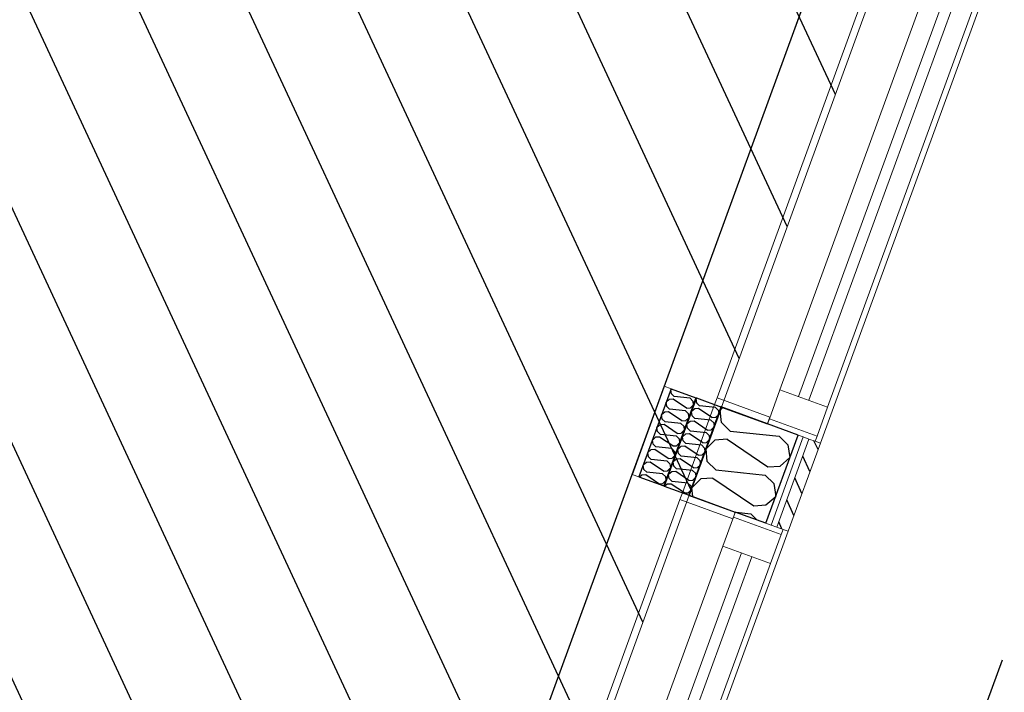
# Model space of a CAD drawing. Header units: millimetres. Extents: x 112481703 to 112588235, y 1264638581 to 1264713486.
# Tile 401 of 487: x 112584641 to 112586426, y 1264686252 to 1264687472. Entities that reach past the tile are written whole.
import ezdxf

# ---------------------------------------------------------------- set-up
doc = ezdxf.new("R2010")
doc.units = ezdxf.units.MM
doc.header["$LTSCALE"] = 0.5
doc.header["$MEASUREMENT"] = 0
doc.linetypes.add('Lang stiplet', pattern=[2116.666603, 1269.999981, -846.666622])
doc.linetypes.add('PLINE', pattern=[0])
for name, color, linetype, lineweight in [('234- Vinduer_ dører_ porter', 7, 'Continuous', 0), ('235- Utvendig kledning og overflate', 7, 'Continuous', 0), ('236- Innvendig kledning og overflate', 7, 'Continuous', 0), ('262- Taktekking', 7, 'Continuous', 0)]:
    doc.layers.add(name, color=color, linetype=linetype, lineweight=lineweight)
for name, color, linetype in [('266- Himling og innvendig overflate#1', 7, 'Continuous'), ('862- M___Nettoareal', 7, 'Continuous'), ('862- M___Nettoareal(Polylinje)', 7, 'Continuous'), ('LA_farge_dekke_asfalt2', 7, 'Continuous'), ('Yttervegger.A225', 7, 'Continuous'), ('Yttervegger.A225 (Skravur)', 7, 'Continuous')]:
    doc.layers.add(name, color=color, linetype=linetype)
pattern_1 = [(249.956, (112557650, 1264717795), (-81.357, 29.68231), [0, -50]), (249.956, (112557682.11, 1264717756.67), (-81.357, 29.68231), [0, -50])]

# ---------------------------------------------------------------- blocks, each defined once
blk = doc.blocks.new('Personalrom_1_1', base_point=(112584215.4, 1264687380))
at = {"layer": '862- M___Nettoareal(Polylinje)', "linetype": 'PLINE', "flags": 128}
blk.add_lwpolyline([(112586295.9, 1264688139.8), (112579715.2, 1264690540.7), (112579078.4, 1264688795.3), (112578651.5, 1264687625.3), (112580142.2, 1264687081.5), (112580274.7, 1264687033.1), (112580295.6, 1264687090.4), (112582622.7, 1264686241.4), (112582601.8, 1264686184.1), (112585232.2, 1264685224.4)], close=True, dxfattribs=at)
blk = doc.blocks.new('*X122', base_point=(112557650, 1264717795))
at = {"layer": 'Yttervegger.A225 (Skravur)', "linetype": 'PLINE'}
for p, q in [((112585915.6, 1264686768.4), (112585910.9, 1264686763.7)), ((112585913, 1264686741.2), (112585910.9, 1264686763.7)), ((112585928.7, 1264686725.8), (112585913, 1264686741.2)), ((112585928.7, 1264686725.8), (112586017.7, 1264686716.4)), ((112585901.4, 1264686709.3), (112585885.3, 1264686693.4)), ((112585923.3, 1264686711), (112585901.4, 1264686709.3)), ((112585923.3, 1264686711), (112585997.5, 1264686660.8)), ((112586017.7, 1264686716.4), (112586033.4, 1264686701)), ((112585887.4, 1264686670.9), (112585885.3, 1264686693.4)), ((112586033.4, 1264686701), (112586037.1, 1264686677.8)), ((112586019.4, 1264686662.5), (112586037.1, 1264686677.8)), ((112585903.1, 1264686655.4), (112585887.4, 1264686670.9)), ((112585903.1, 1264686655.4), (112585992.1, 1264686646.1)), ((112585997.5, 1264686660.8), (112586019.4, 1264686662.5)), ((112585875.7, 1264686639), (112585859.6, 1264686623.1)), ((112585897.7, 1264686640.7), (112585875.7, 1264686639)), ((112585897.7, 1264686640.7), (112585971.8, 1264686590.5)), ((112585992.1, 1264686646.1), (112586007.8, 1264686630.6)), ((112585861.1, 1264686607.3), (112585859.6, 1264686623.1)), ((112586007.8, 1264686630.6), (112586011.5, 1264686607.5)), ((112585993.8, 1264686592.2), (112586011.5, 1264686607.5)), ((112585971.8, 1264686590.5), (112585993.8, 1264686592.2)), ((112585939.9, 1264686578.5), (112585966.4, 1264686575.7)), ((112585966.4, 1264686575.7), (112585977.5, 1264686564.8))]:
    blk.add_line(p, q, dxfattribs=at)
blk = doc.blocks.new('Vindu[4]', base_point=(112557650, 1264717795))
at = {"layer": '234- Vinduer_ dører_ porter', "linetype": 'PLINE'}
for p, q in [((112585905.2, 1264686786), (112586372.7, 1264688067.4)), ((112586377.2, 1264688079.6), (112586372.7, 1264688067.4)), ((112586468.5, 1264688032.4), (112586372.7, 1264688067.4)), ((112586469.6, 1264688035.2), (112586450.4, 1264687982.6)), ((112586473, 1264688044.6), (112586469.6, 1264688035.2)), ((112586469.6, 1264688035.2), (112586556, 1264688003.7)), ((112586528.4, 1264688024.4), (112586473, 1264688044.6)), ((112586528.4, 1264688024.4), (112586473, 1264688044.6)), ((112586092.4, 1264686703.9), (112586568.8, 1264688009.7)), ((112586537.8, 1264688021), (112586528.4, 1264688024.4)), ((112586537.8, 1264688021), (112586528.4, 1264688024.4)), ((112586548.2, 1264688017.2), (112586537.8, 1264688021)), ((112586548.2, 1264688017.2), (112586537.8, 1264688021)), ((112586559.4, 1264688013.1), (112586548.2, 1264688017.2)), ((112586559.4, 1264688013.1), (112586548.2, 1264688017.2)), ((112586556, 1264688003.7), (112586559.4, 1264688013.1)), ((112586568.8, 1264688009.7), (112586559.4, 1264688013.1)), ((112586536.8, 1264687951.1), (112586556, 1264688003.7)), ((112586450.4, 1264687982.6), (112586019.2, 1264686800.8)), ((112586450.4, 1264687982.6), (112586536.8, 1264687951.1)), ((112586484.2, 1264687970.3), (112586053, 1264686788.5)), ((112586071.8, 1264686781.6), (112586503, 1264687963.4)), ((112586105.6, 1264686769.3), (112586536.8, 1264687951.1)), ((112586019.2, 1264686800.8), (112586000, 1264686748.2)), ((112586105.6, 1264686769.3), (112586019.2, 1264686800.8)), ((112585900.8, 1264686773.8), (112585905.2, 1264686786)), ((112586001, 1264686751), (112585905.2, 1264686786)), ((112586086.4, 1264686716.7), (112586105.6, 1264686769.3)), ((112586000, 1264686748.2), (112585996.6, 1264686738.8)), ((112586000, 1264686748.2), (112586086.4, 1264686716.7)), ((112586052, 1264686718.6), (112585996.6, 1264686738.8)), ((112586052, 1264686718.6), (112585996.6, 1264686738.8)), ((112586061.4, 1264686715.2), (112586052, 1264686718.6)), ((112586061.4, 1264686715.2), (112586052, 1264686718.6)), ((112586071.7, 1264686711.4), (112586061.4, 1264686715.2)), ((112586071.7, 1264686711.4), (112586061.4, 1264686715.2)), ((112586083, 1264686707.3), (112586071.7, 1264686711.4)), ((112586083, 1264686707.3), (112586071.7, 1264686711.4)), ((112586083, 1264686707.3), (112586086.4, 1264686716.7)), ((112586092.4, 1264686703.9), (112586083, 1264686707.3))]:
    blk.add_line(p, q, dxfattribs=at)
blk = doc.blocks.new('Vindu[5]', base_point=(112557650, 1264717795))
at = {"layer": '234- Vinduer_ dører_ porter', "linetype": 'PLINE'}
for p, q in [((112585370.5, 1264685320.5), (112585838, 1264686601.9)), ((112585842.5, 1264686614.1), (112585838, 1264686601.9)), ((112585933.9, 1264686566.9), (112585838, 1264686601.9)), ((112585934.9, 1264686569.7), (112585915.7, 1264686517.1)), ((112585938.3, 1264686579.1), (112585934.9, 1264686569.7)), ((112585934.9, 1264686569.7), (112586021.3, 1264686538.2)), ((112585993.7, 1264686558.9), (112585938.3, 1264686579.1)), ((112585993.7, 1264686558.9), (112585938.3, 1264686579.1)), ((112586003.1, 1264686555.5), (112585993.7, 1264686558.9)), ((112586003.1, 1264686555.5), (112585993.7, 1264686558.9)), ((112586013.5, 1264686551.7), (112586003.1, 1264686555.5)), ((112586013.5, 1264686551.7), (112586003.1, 1264686555.5)), ((112586024.8, 1264686547.6), (112586013.5, 1264686551.7)), ((112586024.8, 1264686547.6), (112586013.5, 1264686551.7)), ((112586021.3, 1264686538.2), (112586024.8, 1264686547.6)), ((112586034.1, 1264686544.2), (112586024.8, 1264686547.6)), ((112585557.7, 1264685238.3), (112586034.1, 1264686544.2)), ((112586002.1, 1264686485.6), (112586021.3, 1264686538.2)), ((112585915.7, 1264686517.1), (112585484.5, 1264685335.3)), ((112585915.7, 1264686517.1), (112586002.1, 1264686485.6)), ((112585949.5, 1264686504.8), (112585518.4, 1264685323)), ((112585537.1, 1264685316.1), (112585968.3, 1264686497.9)), ((112585571, 1264685303.8), (112586002.1, 1264686485.6)), ((112585484.5, 1264685335.3), (112585465.3, 1264685282.7)), ((112585571, 1264685303.8), (112585484.5, 1264685335.3)), ((112585366.1, 1264685308.3), (112585370.5, 1264685320.5)), ((112585466.4, 1264685285.5), (112585370.5, 1264685320.5)), ((112585551.8, 1264685251.2), (112585571, 1264685303.8)), ((112585465.3, 1264685282.7), (112585461.9, 1264685273.3)), ((112585465.3, 1264685282.7), (112585551.8, 1264685251.2)), ((112585517.3, 1264685253.1), (112585461.9, 1264685273.3)), ((112585517.3, 1264685253.1), (112585461.9, 1264685273.3)), ((112585526.7, 1264685249.7), (112585517.3, 1264685253.1)), ((112585526.7, 1264685249.7), (112585517.3, 1264685253.1)), ((112585537.1, 1264685245.9), (112585526.7, 1264685249.7)), ((112585537.1, 1264685245.9), (112585526.7, 1264685249.7)), ((112585548.3, 1264685241.8), (112585537.1, 1264685245.9)), ((112585548.3, 1264685241.8), (112585537.1, 1264685245.9)), ((112585548.3, 1264685241.8), (112585551.8, 1264685251.2)), ((112585557.7, 1264685238.3), (112585548.3, 1264685241.8))]:
    blk.add_line(p, q, dxfattribs=at)
blk = doc.blocks.new('*X447', base_point=(112557650, 1264717795))
at = {"layer": 'Yttervegger.A225 (Skravur)', "linetype": 'PLINE'}
for p, q in [((112585822.9, 1264686802.2), (112585821.2, 1264686800.8)), ((112585822.4, 1264686793.3), (112585821.2, 1264686800.8)), ((112585818.6, 1264686782.9), (112585812.9, 1264686778)), ((112585825.8, 1264686783.5), (112585818.6, 1264686782.9)), ((112585827.5, 1264686788.3), (112585822.4, 1264686793.3)), ((112585849.8, 1264686767.2), (112585825.8, 1264686783.5)), ((112585856.4, 1264686785.2), (112585827.5, 1264686788.3)), ((112585856.4, 1264686785.2), (112585861.5, 1264686780.2)), ((112585861.5, 1264686780.2), (112585862.1, 1264686772.9)), ((112585817.4, 1264686760.7), (112585810.3, 1264686760.1)), ((112585814.1, 1264686770.5), (112585812.9, 1264686778)), ((112585819.2, 1264686765.5), (112585814.1, 1264686770.5)), ((112585841.5, 1264686744.4), (112585817.4, 1264686760.7)), ((112585848, 1264686762.4), (112585819.2, 1264686765.5)), ((112585848, 1264686762.4), (112585853.1, 1264686757.4)), ((112585849.8, 1264686767.2), (112585856.9, 1264686767.8)), ((112585856.9, 1264686767.8), (112585862.1, 1264686772.9)), ((112585810.3, 1264686760.1), (112585804.6, 1264686755.2)), ((112585805.8, 1264686747.7), (112585804.6, 1264686755.2)), ((112585810.9, 1264686742.7), (112585805.8, 1264686747.7)), ((112585839.7, 1264686739.6), (112585810.9, 1264686742.7)), ((112585841.5, 1264686744.4), (112585848.6, 1264686745)), ((112585848.6, 1264686745), (112585853.8, 1264686750.1)), ((112585853.1, 1264686757.4), (112585853.8, 1264686750.1)), ((112585802, 1264686737.3), (112585796.2, 1264686732.3)), ((112585797.4, 1264686724.8), (112585796.2, 1264686732.3)), ((112585802.5, 1264686719.8), (112585797.4, 1264686724.8)), ((112585809.1, 1264686737.9), (112585802, 1264686737.3)), ((112585833.1, 1264686721.6), (112585809.1, 1264686737.9)), ((112585839.7, 1264686739.6), (112585844.8, 1264686734.6)), ((112585840.3, 1264686722.1), (112585845.5, 1264686727.3)), ((112585844.8, 1264686734.6), (112585845.5, 1264686727.3)), ((112585793.7, 1264686714.5), (112585787.9, 1264686709.5)), ((112585789.1, 1264686702), (112585787.9, 1264686709.5)), ((112585800.8, 1264686715), (112585793.7, 1264686714.5)), ((112585824.8, 1264686698.8), (112585800.8, 1264686715)), ((112585831.4, 1264686716.8), (112585802.5, 1264686719.8)), ((112585831.4, 1264686716.8), (112585836.5, 1264686711.8)), ((112585833.1, 1264686721.6), (112585840.3, 1264686722.1)), ((112585836.5, 1264686711.8), (112585837.2, 1264686704.5)), ((112585785.3, 1264686691.7), (112585779.6, 1264686686.7)), ((112585792.5, 1264686692.2), (112585785.3, 1264686691.7)), ((112585794.2, 1264686697), (112585789.1, 1264686702)), ((112585816.5, 1264686676), (112585792.5, 1264686692.2)), ((112585823.1, 1264686694), (112585794.2, 1264686697)), ((112585823.1, 1264686694), (112585828.2, 1264686689)), ((112585824.8, 1264686698.8), (112585831.9, 1264686699.3)), ((112585828.2, 1264686689), (112585828.8, 1264686681.7)), ((112585831.9, 1264686699.3), (112585837.2, 1264686704.5)), ((112585780.8, 1264686679.2), (112585779.6, 1264686686.7)), ((112585785.9, 1264686674.2), (112585780.8, 1264686679.2)), ((112585814.8, 1264686671.2), (112585785.9, 1264686674.2)), ((112585814.8, 1264686671.2), (112585819.8, 1264686666.2)), ((112585816.5, 1264686676), (112585823.6, 1264686676.5)), ((112585823.6, 1264686676.5), (112585828.8, 1264686681.7)), ((112585777, 1264686668.9), (112585771.3, 1264686663.9)), ((112585772.5, 1264686656.4), (112585771.3, 1264686663.9)), ((112585777.6, 1264686651.4), (112585772.5, 1264686656.4)), ((112585784.1, 1264686669.4), (112585777, 1264686668.9)), ((112585808.2, 1264686653.2), (112585784.1, 1264686669.4)), ((112585808.2, 1264686653.2), (112585815.3, 1264686653.7)), ((112585815.3, 1264686653.7), (112585820.5, 1264686658.9)), ((112585819.8, 1264686666.2), (112585820.5, 1264686658.9)), ((112585768.7, 1264686646.1), (112585764.6, 1264686642.5)), ((112585775.8, 1264686646.6), (112585768.7, 1264686646.1)), ((112585799.9, 1264686630.4), (112585775.8, 1264686646.6)), ((112585806.4, 1264686648.4), (112585777.6, 1264686651.4)), ((112585806.4, 1264686648.4), (112585811.5, 1264686643.4)), ((112585807, 1264686630.9), (112585812.2, 1264686636.1)), ((112585811.5, 1264686643.4), (112585812.2, 1264686636.1)), ((112585799.9, 1264686630.4), (112585807, 1264686630.9))]:
    blk.add_line(p, q, dxfattribs=at)
blk = doc.blocks.new('*X464', base_point=(112557650, 1264717795))
at = {"layer": 'Yttervegger.A225 (Skravur)', "linetype": 'PLINE'}
for p, q in [((112585868.9, 1264686785.4), (112585867.2, 1264686784)), ((112585868.4, 1264686776.5), (112585867.2, 1264686784)), ((112585864.7, 1264686766.1), (112585858.9, 1264686761.2)), ((112585860.1, 1264686753.7), (112585858.9, 1264686761.2)), ((112585871.8, 1264686766.7), (112585864.7, 1264686766.1)), ((112585873.5, 1264686771.5), (112585868.4, 1264686776.5)), ((112585895.8, 1264686750.4), (112585871.8, 1264686766.7)), ((112585902.4, 1264686768.4), (112585873.5, 1264686771.5)), ((112585902.4, 1264686768.4), (112585907.5, 1264686763.4)), ((112585907.5, 1264686763.4), (112585908.2, 1264686756.1)), ((112585856.3, 1264686743.3), (112585850.6, 1264686738.4)), ((112585863.5, 1264686743.9), (112585856.3, 1264686743.3)), ((112585865.2, 1264686748.7), (112585860.1, 1264686753.7)), ((112585887.5, 1264686727.6), (112585863.5, 1264686743.9)), ((112585894.1, 1264686745.6), (112585865.2, 1264686748.7)), ((112585894.1, 1264686745.6), (112585899.2, 1264686740.6)), ((112585895.8, 1264686750.4), (112585902.9, 1264686751)), ((112585902.9, 1264686751), (112585908.2, 1264686756.1)), ((112585851.8, 1264686730.9), (112585850.6, 1264686738.4)), ((112585856.9, 1264686725.9), (112585851.8, 1264686730.9)), ((112585885.8, 1264686722.8), (112585856.9, 1264686725.9)), ((112585887.5, 1264686727.6), (112585894.6, 1264686728.2)), ((112585894.6, 1264686728.2), (112585899.8, 1264686733.3)), ((112585899.2, 1264686740.6), (112585899.8, 1264686733.3)), ((112585848, 1264686720.5), (112585842.3, 1264686715.6)), ((112585843.5, 1264686708.1), (112585842.3, 1264686715.6)), ((112585848.6, 1264686703), (112585843.5, 1264686708.1)), ((112585855.1, 1264686721.1), (112585848, 1264686720.5)), ((112585879.2, 1264686704.8), (112585855.1, 1264686721.1)), ((112585885.8, 1264686722.8), (112585890.8, 1264686717.8)), ((112585886.3, 1264686705.4), (112585891.5, 1264686710.5)), ((112585890.8, 1264686717.8), (112585891.5, 1264686710.5)), ((112585839.7, 1264686697.7), (112585833.9, 1264686692.7)), ((112585835.2, 1264686685.2), (112585833.9, 1264686692.7)), ((112585846.8, 1264686698.3), (112585839.7, 1264686697.7)), ((112585870.9, 1264686682), (112585846.8, 1264686698.3)), ((112585877.4, 1264686700), (112585848.6, 1264686703)), ((112585877.4, 1264686700), (112585882.5, 1264686695)), ((112585879.2, 1264686704.8), (112585886.3, 1264686705.4)), ((112585882.5, 1264686695), (112585883.2, 1264686687.7)), ((112585831.4, 1264686674.9), (112585825.6, 1264686669.9)), ((112585838.5, 1264686675.4), (112585831.4, 1264686674.9)), ((112585840.2, 1264686680.2), (112585835.2, 1264686685.2)), ((112585862.5, 1264686659.2), (112585838.5, 1264686675.4)), ((112585869.1, 1264686677.2), (112585840.2, 1264686680.2)), ((112585869.1, 1264686677.2), (112585874.2, 1264686672.2)), ((112585870.9, 1264686682), (112585878, 1264686682.5)), ((112585874.2, 1264686672.2), (112585874.9, 1264686664.9)), ((112585878, 1264686682.5), (112585883.2, 1264686687.7)), ((112585826.8, 1264686662.4), (112585825.6, 1264686669.9)), ((112585831.9, 1264686657.4), (112585826.8, 1264686662.4)), ((112585860.8, 1264686654.4), (112585831.9, 1264686657.4)), ((112585860.8, 1264686654.4), (112585865.9, 1264686649.4)), ((112585862.5, 1264686659.2), (112585869.7, 1264686659.7)), ((112585869.7, 1264686659.7), (112585874.9, 1264686664.9)), ((112585823.1, 1264686652.1), (112585817.3, 1264686647.1)), ((112585818.5, 1264686639.6), (112585817.3, 1264686647.1)), ((112585823.6, 1264686634.6), (112585818.5, 1264686639.6)), ((112585830.2, 1264686652.6), (112585823.1, 1264686652.1)), ((112585854.2, 1264686636.4), (112585830.2, 1264686652.6)), ((112585854.2, 1264686636.4), (112585861.3, 1264686636.9)), ((112585861.3, 1264686636.9), (112585866.6, 1264686642.1)), ((112585865.9, 1264686649.4), (112585866.6, 1264686642.1)), ((112585814.7, 1264686629.3), (112585810.6, 1264686625.7)), ((112585821.9, 1264686629.8), (112585814.7, 1264686629.3)), ((112585845.9, 1264686613.6), (112585821.9, 1264686629.8)), ((112585852.5, 1264686631.6), (112585823.6, 1264686634.6)), ((112585852.5, 1264686631.6), (112585857.6, 1264686626.6)), ((112585853, 1264686614.1), (112585858.2, 1264686619.3)), ((112585857.6, 1264686626.6), (112585858.2, 1264686619.3)), ((112585845.9, 1264686613.6), (112585853, 1264686614.1))]:
    blk.add_line(p, q, dxfattribs=at)
blk = doc.blocks.new('Simple Window Opening[34]', base_point=(112557650, 1264717795))
at = {"layer": '234- Vinduer_ dører_ porter', "linetype": 'PLINE'}
for p, q in [((112585275, 1264685341.5), (112585751.4, 1264686647.3)), ((112585751.4, 1264686647.3), (112585763.6, 1264686642.9)), ((112585763.6, 1264686642.9), (112585808.7, 1264686626.4)), ((112585808.7, 1264686626.4), (112585809.6, 1264686626.1)), ((112585809.6, 1264686626.1), (112585854.7, 1264686609.6)), ((112585378.3, 1264685303.8), (112585854.7, 1264686609.6)), ((112585275, 1264685341.5), (112585287.2, 1264685337.1)), ((112585287.2, 1264685337.1), (112585332.3, 1264685320.6)), ((112585332.3, 1264685320.6), (112585333.2, 1264685320.3)), ((112585333.2, 1264685320.3), (112585378.3, 1264685303.8))]:
    blk.add_line(p, q, dxfattribs=at)
blk = doc.blocks.new('Simple Window Opening[35]', base_point=(112557650, 1264717795))
at = {"layer": '234- Vinduer_ dører_ porter', "linetype": 'PLINE'}
for p, q in [((112585809.6, 1264686807), (112586286.1, 1264688112.8)), ((112586286.1, 1264688112.8), (112586298.3, 1264688108.4)), ((112586298.3, 1264688108.4), (112586343.4, 1264688091.9)), ((112586343.4, 1264688091.9), (112586344.3, 1264688091.6)), ((112586344.3, 1264688091.6), (112586389.4, 1264688075.1)), ((112585913, 1264686769.3), (112586389.4, 1264688075.1)), ((112585809.6, 1264686807), (112585821.9, 1264686802.6)), ((112585821.9, 1264686802.6), (112585866.9, 1264686786.1)), ((112585866.9, 1264686786.1), (112585867.9, 1264686785.8)), ((112585867.9, 1264686785.8), (112585913, 1264686769.3))]:
    blk.add_line(p, q, dxfattribs=at)

msp = doc.modelspace()

# ---------------------------------------------------------------- hatches: boundary and pattern name
at = {"layer": '262- Taktekking', "linetype": 'Continuous'}
h = msp.add_hatch(dxfattribs=at)
h.set_pattern_fill('Membran', color=256, style=0, pattern_type=2)
h.set_pattern_definition([(249.956, (112557650, 1264717795), (-65.76007, 23.99193), [])])
h.paths.add_polyline_path([(112585866.9, 1264686786.1), (112585808.7, 1264686626.4), (112585809.6, 1264686626.1), (112585867.9, 1264686785.8)])
at = {"layer": 'LA_farge_dekke_asfalt2', "linetype": 'Continuous'}
h = msp.add_hatch(dxfattribs=at)
h.set_pattern_fill('Murverk', color=256, style=0, pattern_type=2)
h.set_pattern_definition([(294.956, (112557650, 1264717795), (163.1938, 75.94596), [])])
h.paths.add_polyline_path([(112562670.3, 1264672618.4), (112565507.4, 1264680394.8), (112573384.4, 1264677521), (112579262.4, 1264693632), (112587341.4, 1264690684.4), (112579714.9, 1264669780.9), (112576475.3, 1264670962.9), (112575386.6, 1264667979)])
at = {"layer": 'Yttervegger.A225 (Skravur)', "linetype": 'Continuous'}
h = msp.add_hatch(dxfattribs=at)
h.set_pattern_fill('Prikker_tett', color=256, style=0, pattern_type=2)
h.set_pattern_definition(pattern_1)
h.paths.add_polyline_path([(112585809.6, 1264686807), (112585751.4, 1264686647.3), (112585763.6, 1264686642.9), (112585821.9, 1264686802.6)])
h = msp.add_hatch(dxfattribs=at)
h.set_pattern_fill('Prikker_tett', color=256, style=0, pattern_type=2)
h.set_pattern_definition(pattern_1)
h.paths.add_polyline_path([(112585905.2, 1264686786), (112585900.8, 1264686773.8), (112585912, 1264686769.7), (112585912.4, 1264686770.6), (112585996.9, 1264686739.8), (112586001, 1264686751)])
h = msp.add_hatch(dxfattribs=at)
h.set_pattern_fill('Prikker_tett', color=256, style=0, pattern_type=2)
h.set_pattern_definition(pattern_1)
h.paths.add_polyline_path([(112585900.8, 1264686773.8), (112585842.5, 1264686614.1), (112585853.8, 1264686610), (112585912, 1264686769.7)])
for points in [[(112585854.7, 1264686609.6), (112585913, 1264686769.3), (112585912, 1264686769.7), (112585853.8, 1264686610)], [(112585912.4, 1264686770.6), (112585912, 1264686769.7), (112585913, 1264686769.3), (112585996.6, 1264686738.8), (112585996.9, 1264686739.8)], [(112585853.8, 1264686610), (112585853.4, 1264686609), (112585938, 1264686578.2), (112585938.3, 1264686579.1), (112585854.7, 1264686609.6)]]:
    msp.add_hatch(color=256, dxfattribs=at).paths.add_polyline_path(points)
h = msp.add_hatch(dxfattribs=at)
h.set_pattern_fill('Prikker_tett', color=256, style=0, pattern_type=2)
h.set_pattern_definition(pattern_1)
h.paths.add_polyline_path([(112586052, 1264686718.6), (112585993.7, 1264686558.9), (112586003.1, 1264686555.5), (112586061.4, 1264686715.2)])
h = msp.add_hatch(dxfattribs=at)
h.set_pattern_fill('Skrålinjer_1', color=256, style=0, pattern_type=2)
h.set_pattern_definition([(114.95599, (112557650, 1264717795), (27.198964, 12.65766), [])])
h.paths.add_polyline_path([(112586092.4, 1264686703.9), (112586083, 1264686707.3), (112586071.7, 1264686711.4), (112586013.5, 1264686551.7), (112586024.8, 1264686547.6), (112586034.1, 1264686544.2)])
h = msp.add_hatch(dxfattribs=at)
h.set_pattern_fill('Prikker_tett', color=256, style=0, pattern_type=2)
h.set_pattern_definition(pattern_1)
h.paths.add_polyline_path([(112585842.5, 1264686614.1), (112585838, 1264686601.9), (112585933.9, 1264686566.9), (112585938, 1264686578.2), (112585853.4, 1264686609), (112585853.8, 1264686610)])

# ---------------------------------------------------------------- linework, layer by layer
at = {"layer": '235- Utvendig kledning og overflate', "linetype": 'PLINE'}
for p, q in [((112586003.1, 1264686555.5), (112586061.4, 1264686715.2)), ((112586013.5, 1264686551.7), (112586071.7, 1264686711.4)), ((112586061.4, 1264686715.2), (112586052, 1264686718.6)), ((112586071.7, 1264686711.4), (112586061.4, 1264686715.2)), ((112586083, 1264686707.3), (112586071.7, 1264686711.4)), ((112586092.4, 1264686703.9), (112586083, 1264686707.3)), ((112586003.1, 1264686555.5), (112585993.7, 1264686558.9)), ((112586013.5, 1264686551.7), (112586003.1, 1264686555.5)), ((112586024.8, 1264686547.6), (112586013.5, 1264686551.7)), ((112586034.1, 1264686544.2), (112586024.8, 1264686547.6))]:
    msp.add_line(p, q, dxfattribs=at)
at = {"layer": '235- Utvendig kledning og overflate', "linetype": 'PLINE', "flags": 128}
msp.add_lwpolyline([(112586034.1, 1264686544.2), (112586092.4, 1264686703.9)], dxfattribs=at)
at = {"layer": '236- Innvendig kledning og overflate', "linetype": 'PLINE'}
for p, q in [((112585809.6, 1264686807), (112585821.9, 1264686802.6)), ((112585900.8, 1264686773.8), (112585905.2, 1264686786)), ((112586001, 1264686751), (112585905.2, 1264686786)), ((112585912, 1264686769.7), (112585853.8, 1264686610)), ((112585912, 1264686769.7), (112585912.4, 1264686770.6)), ((112585912.4, 1264686770.6), (112585996.9, 1264686739.8)), ((112585996.9, 1264686739.8), (112586001, 1264686751)), ((112585996.6, 1264686738.8), (112585996.9, 1264686739.8)), ((112585751.4, 1264686647.3), (112585763.6, 1264686642.9)), ((112585842.5, 1264686614.1), (112585838, 1264686601.9)), ((112585933.9, 1264686566.9), (112585838, 1264686601.9)), ((112585853.8, 1264686610), (112585853.4, 1264686609)), ((112585853.4, 1264686609), (112585938, 1264686578.2)), ((112585938, 1264686578.2), (112585933.9, 1264686566.9)), ((112585938.3, 1264686579.1), (112585938, 1264686578.2))]:
    msp.add_line(p, q, dxfattribs=at)
at = {"layer": '236- Innvendig kledning og overflate', "linetype": 'PLINE', "flags": 128}
for points in [[(112585900.8, 1264686773.8), (112585842.5, 1264686614.1)], [(112585854.7, 1264686609.6), (112585913, 1264686769.3)]]:
    msp.add_lwpolyline(points, dxfattribs=at)
at = {"layer": '266- Himling og innvendig overflate#1', "linetype": 'Lang stiplet'}
msp.add_lwpolyline([(112588235.4, 1264691281.6), (112578984.8, 1264665926.4), (112562432.1, 1264671965.5), (112565811.5, 1264681228.3), (112572876, 1264678650.9), (112578747.2, 1264694743.3)], close=True, dxfattribs=at)
at = {"layer": 'Yttervegger.A225', "linetype": 'PLINE'}
for p, q in [((112585821.9, 1264686802.6), (112585763.6, 1264686642.9)), ((112585821.9, 1264686802.6), (112585866.9, 1264686786.1)), ((112585866.9, 1264686786.1), (112585808.7, 1264686626.4)), ((112585867.9, 1264686785.8), (112585809.6, 1264686626.1)), ((112585866.9, 1264686786.1), (112585867.9, 1264686785.8)), ((112585867.9, 1264686785.8), (112585913, 1264686769.3)), ((112585913, 1264686769.3), (112585854.7, 1264686609.6)), ((112585913, 1264686769.3), (112585996.6, 1264686738.8)), ((112586052, 1264686718.6), (112585996.6, 1264686738.8)), ((112585993.7, 1264686558.9), (112586052, 1264686718.6)), ((112585763.6, 1264686642.9), (112585808.7, 1264686626.4)), ((112585808.7, 1264686626.4), (112585809.6, 1264686626.1)), ((112585809.6, 1264686626.1), (112585854.7, 1264686609.6)), ((112585854.7, 1264686609.6), (112585938.3, 1264686579.1)), ((112585993.7, 1264686558.9), (112585938.3, 1264686579.1))]:
    msp.add_line(p, q, dxfattribs=at)
at = {"layer": 'Yttervegger.A225', "linetype": 'PLINE', "flags": 128}
msp.add_lwpolyline([(112585809.6, 1264686807), (112585751.4, 1264686647.3)], dxfattribs=at)

# ---------------------------------------------------------------- block references
at = {"layer": '234- Vinduer_ dører_ porter', "linetype": 'PLINE'}
for name in ['Simple Window Opening[35]', 'Vindu[4]', 'Simple Window Opening[34]', 'Vindu[5]']:
    msp.add_blockref(name, (112557650, 1264717795), dxfattribs=at)
at = {"layer": '862- M___Nettoareal', "linetype": 'Continuous'}
msp.add_blockref('Personalrom_1_1', (112584215.4, 1264687380), dxfattribs=at)
at = {"layer": 'Yttervegger.A225'}
for name in ['*X447', '*X464', '*X122']:
    msp.add_blockref(name, (112557650, 1264717795), dxfattribs=at)

doc.saveas('drawing.dxf')
